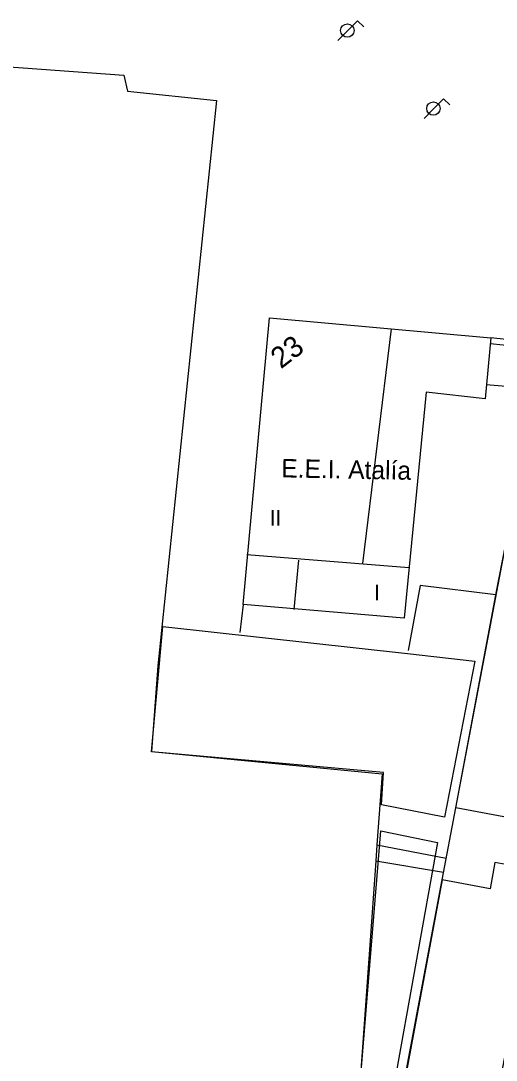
# Model space of a CAD drawing. Extents: x 282771 to 285132, y 4823109 to 4825496.
# Drawn here: x 283164.5 to 283209.8, y 4824097.3 to 4824196.3 of the extents above; entities that cross this region are included whole.
import ezdxf

# ---------------------------------------------------------------- set-up
doc = ezdxf.new("R2010")
doc.units = 0
for name, color, linetype in [('ACERA-INTERIOR', 7, 'Continuous'), ('COLEGIO-AREA', 7, 'Continuous'), ('COLEGIO-TEXTO', 7, 'Continuous'), ('EDIFICIO', 7, 'Continuous'), ('FAROLA', 7, 'Continuous'), ('MEDIANERA', 7, 'Continuous'), ('NUM-PORTAL', 7, 'Continuous'), ('PARQUE-JARDIN-AREA', 7, 'Continuous'), ('TXT-ALTURA-EDIFICIO', 7, 'Continuous'), ('ZONA-VERDE', 7, 'Continuous')]:
    doc.layers.add(name, color=color, linetype=linetype)

msp = doc.modelspace()

# ---------------------------------------------------------------- linework, layer by layer
at = {"layer": 'ACERA-INTERIOR'}
for points in [[(283153.464, 4824195.554), (283156.378, 4824192.465), (283174.299, 4824191.14), (283174.652, 4824189.64), (283183.103, 4824188.75), (283177.538, 4824134.893), (283176.918, 4824126.723), (283198.88, 4824124.618), (283198.394, 4824117.851)], [(283209.177, 4824165.592), (283214.125, 4824165.102), (283214.217, 4824165.592), (283209.227, 4824166.122)], [(283208.807, 4824161.702), (283213.411, 4824161.311)], [(283209.714, 4824141.665), (283202.497, 4824142.543), (283201.379, 4824136.342)], [(283185.667, 4824140.723), (283185.327, 4824138.057)], [(283198.394, 4824117.851), (283198.281, 4824116.28)], [(283198.394, 4824117.851), (283204.992, 4824116.578)], [(283198.281, 4824116.28), (283196.274, 4824088.374), (283178.78, 4824090.319)], [(283204.738, 4824115.226), (283198.281, 4824116.28)]]:
    msp.add_lwpolyline(points, dxfattribs=at)
at = {"layer": 'COLEGIO-AREA'}
msp.add_lwpolyline([(283185.668, 4824140.723), (283188.167, 4824168.052), (283209.227, 4824166.122), (283208.687, 4824160.332), (283203.087, 4824160.963), (283200.987, 4824139.443)], close=True, dxfattribs=at)
at = {"layer": 'EDIFICIO'}
msp.add_lwpolyline([(283203.087, 4824160.962), (283200.987, 4824139.443), (283185.667, 4824140.723), (283188.167, 4824168.052), (283209.227, 4824166.122), (283208.687, 4824160.332), (283203.087, 4824160.962)], dxfattribs=at)
at = {"layer": 'FAROLA'}
for p, q in [((283195.613, 4824195.398), (283194.683, 4824194.458)), ((283196.553, 4824196.328), (283195.613, 4824195.398)), ((283197.143, 4824195.738), (283196.553, 4824196.328)), ((283204.746, 4824188.904), (283203.806, 4824187.974)), ((283205.336, 4824188.314), (283204.746, 4824188.904)), ((283203.806, 4824187.974), (283202.876, 4824187.034))]:
    msp.add_line(p, q, dxfattribs=at)
for centre in [(283195.573, 4824195.398), (283203.766, 4824187.974)]:
    msp.add_circle(centre, 0.637, dxfattribs=at)
at = {"layer": 'MEDIANERA'}
for points in [[(283199.737, 4824166.982), (283197.027, 4824144.633)], [(283201.417, 4824144.223), (283186.017, 4824145.453)], [(283190.917, 4824144.973), (283190.487, 4824140.253)]]:
    msp.add_lwpolyline(points, dxfattribs=at)
at = {"layer": 'PARQUE-JARDIN-AREA'}
msp.add_lwpolyline([(283193.26, 4824054.241), (283204.605, 4824114.511), (283205.893, 4824121.361), (283214.453, 4824166.357), (283215.322, 4824171.748), (283215.676, 4824171.985), (283232.994, 4824168.762), (283238.307, 4824167.273), (283248.525, 4824160.424), (283246.529, 4824157.446), (283258.602, 4824149.352), (283258.267, 4824148.914), (283258.017, 4824147.232), (283256.375, 4824136.706), (283251.209, 4824102.294), (283247.016, 4824073.561), (283240.296, 4824071.16), (283200.766, 4824056.93)], close=True, dxfattribs=at)
at = {"layer": 'ZONA-VERDE'}
for p, q in [((283209.714, 4824141.664), (283211.612, 4824151.361)), ((283208.567, 4824135.571), (283209.704, 4824141.612)), ((283209.704, 4824141.612), (283209.714, 4824141.664)), ((283176.907, 4824126.71), (283178.001, 4824138.629)), ((283178.001, 4824138.629), (283201.317, 4824136.082)), ((283201.317, 4824136.082), (283207.7, 4824135.355)), ((283207.7, 4824135.355), (283204.841, 4824120.492)), ((283205.893, 4824121.361), (283208.567, 4824135.571)), ((283199.02, 4824124.725), (283176.907, 4824126.71)), ((283198.835, 4824121.656), (283199.02, 4824124.725)), ((283204.841, 4824120.492), (283198.835, 4824121.656)), ((283213.221, 4824119.989), (283205.893, 4824121.361)), ((283196.263, 4824088.361), (283198.754, 4824119.194)), ((283198.754, 4824119.194), (283204.152, 4824118.083)), ((283204.152, 4824118.083), (283193.826, 4824060.355))]:
    msp.add_line(p, q, dxfattribs=at)
msp.add_lwpolyline([(283209.633, 4824116.18), (283209.164, 4824113.662), (283204.605, 4824114.511), (283194.492, 4824060.141), (283194.362, 4824060.095), (283193.262, 4824054.237), (283215.094, 4824062.092), (283218.62, 4824080.913), (283223.956, 4824079.914), (283224.048, 4824080.405), (283224.324, 4824081.88), (283225.142, 4824086.246), (283219.299, 4824087.256), (283219.851, 4824090.203), (283218.373, 4824090.462), (283216.896, 4824090.721), (283215.319, 4824090.997), (283211.478, 4824091.67), (283209.533, 4824092.032), (283212.511, 4824108.015), (283212.786, 4824109.49), (283213.885, 4824115.388), (283212.41, 4824115.663), (283209.633, 4824116.18)], dxfattribs=at)

# ---------------------------------------------------------------- texts
at = {"layer": 'COLEGIO-TEXTO'}
msp.add_text('E.E.I. Atalía', height=1.75, rotation=358.89078, dxfattribs=at).set_placement((283189.271, 4824152.851))
at = {"layer": 'NUM-PORTAL'}
msp.add_text('23', height=2, rotation=37.5405, dxfattribs=at).set_placement((283189.25, 4824163.122))
at = {"layer": 'TXT-ALTURA-EDIFICIO'}
for s, p in [('II', (283188.176, 4824148.253)), ('I', (283198.106, 4824141.123))]:
    msp.add_text(s, height=1.5, rotation=0.00004, dxfattribs=at).set_placement(p)

doc.saveas('drawing.dxf')
